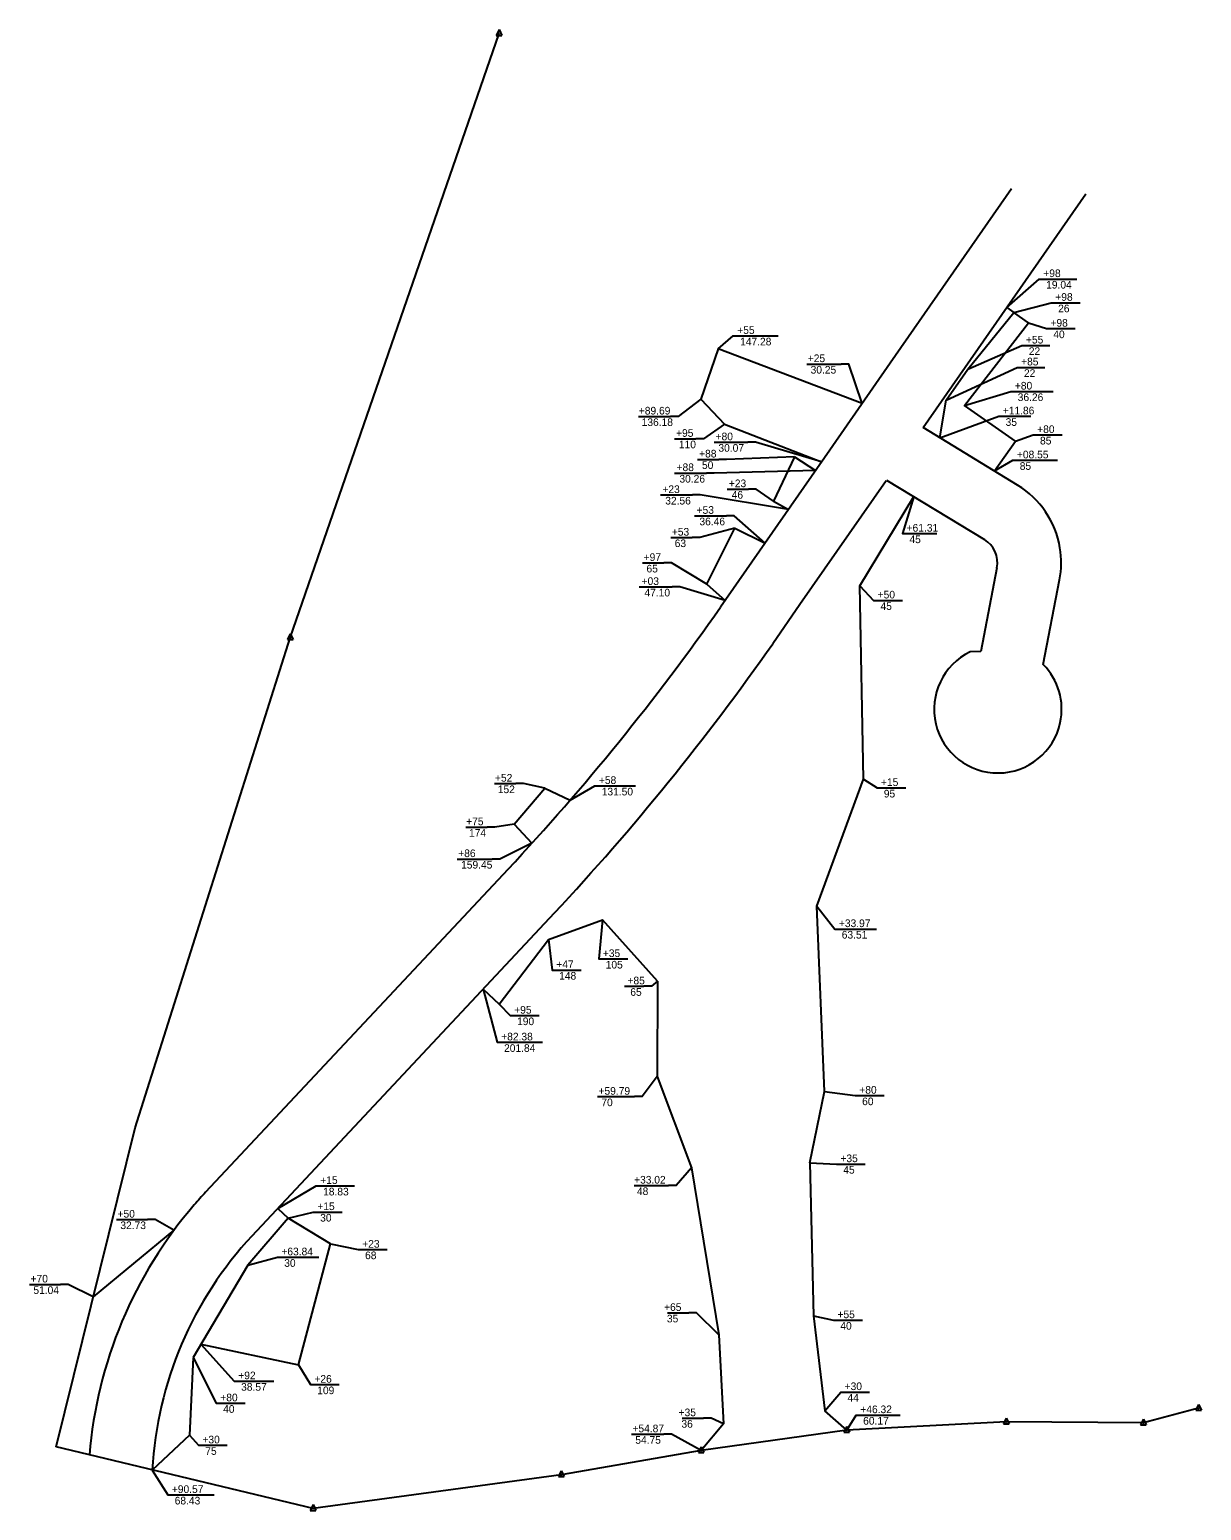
# Model space of a CAD drawing. Extents: x 979729 to 993523, y 1834148 to 1845433.
# Drawn here: x 982068 to 982987, y 1842651 to 1843812 of the extents above; entities that cross this region are included whole.
import ezdxf

# ---------------------------------------------------------------- set-up
doc = ezdxf.new("R2010")
doc.units = 0
for name, color, linetype in [('51', 7, 'Continuous'), ('53', 7, 'Continuous'), ('R_Draft', 7, 'Continuous'), ('S_EXIST_ROW', 7, 'Continuous')]:
    doc.layers.add(name, color=color, linetype=linetype)

msp = doc.modelspace()

# ---------------------------------------------------------------- linework, layer by layer
at = {"layer": '51'}
for p, q in [((982834.7, 1843594.4), (982840.4, 1843590.4)), ((982608.4, 1843561.8), (982594.8, 1843522.4)), ((982721.3, 1843519), (982608.4, 1843561.8)), ((982594.8, 1843522.4), (982613.4, 1843502.8)), ((982613.4, 1843502.8), (982689.5, 1843473.3)), ((982719.5, 1843375.9), (982761.9, 1843446)), ((982722.4, 1843224.4), (982719.5, 1843375.9)), ((982685.8, 1843124.7), (982722.4, 1843224.4)), ((982691.7, 1842979.3), (982685.8, 1843124.7)), ((982560.8, 1843066), (982517.6, 1843114)), ((982424.1, 1843059.7), (982436.7, 1843047.9)), ((982560.8, 1843066), (982560.7, 1842991)), ((982560.7, 1842991), (982587.4, 1842919.4)), ((982680.3, 1842923.5), (982691.7, 1842979.3)), ((982587.4, 1842919.4), (982609, 1842788.5)), ((982680.3, 1842923.5), (982683.1, 1842803.4)), ((982263, 1842887.5), (982271.1, 1842879.9)), ((982271.1, 1842879.9), (982239.7, 1842843)), ((982181.6, 1842870.5), (982118.3, 1842818.2)), ((982239.7, 1842843), (982196.6, 1842770.6)), ((982683.1, 1842803.4), (982692, 1842728.8)), ((982609, 1842788.5), (982612.5, 1842718.6)), ((982196.6, 1842770.6), (982193.9, 1842709.7)), ((982709.2, 1842713.6), (982692, 1842728.8)), ((982193.9, 1842709.7), (982164.6, 1842682.4)), ((982612.5, 1842718.6), (982595.1, 1842697.6))]:
    msp.add_line(p, q, dxfattribs=at)
for points in [[(982782.2, 1843492.1), (982787.1, 1843521.6), (982804.3, 1843546.1), (982840.4, 1843590.4)], [(982436.7, 1843047.9), (982475.5, 1843098.5), (982517.6, 1843114)]]:
    msp.add_lwpolyline(points, dxfattribs=at)
at = {"layer": '53'}
for p, q in [((982668.2, 1843477.2), (982651.8, 1843442.5)), ((982668.2, 1843477.2), (982684.7, 1843466.4)), ((982651.8, 1843442.5), (982663.5, 1843435.9)), ((982599.6, 1843377.2), (982621.4, 1843421.3)), ((982621.4, 1843421.3), (982645.2, 1843409.6)), ((982599.6, 1843377.2), (982613.9, 1843364.5)), ((982448.4, 1843189.1), (982472.6, 1843217.3)), ((982472.6, 1843217.3), (982492.3, 1843207.9)), ((982448.4, 1843189.1), (982462.4, 1843174.1))]:
    msp.add_line(p, q, dxfattribs=at)
for points in [[(982825, 1843466.1), (982841.5, 1843489.4), (982801.6, 1843517.5), (982851.9, 1843582.4), (982840.4, 1843590.4)], [(982202.8, 1842781), (982279.4, 1842765), (982304.3, 1842859.8), (982271.1, 1842879.9)]]:
    msp.add_lwpolyline(points, dxfattribs=at)
at = {"layer": 'R_Draft'}
for p, q in [((982866.2, 1843616.7), (982889.6, 1843616.7)), ((982875.6, 1843598.1), (982892.3, 1843598.1)), ((982626.3, 1843572.1), (982655.4, 1843572.1)), ((982871.8, 1843577.8), (982888.5, 1843577.8)), ((982852.6, 1843564.6), (982868.4, 1843564.6)), ((982678, 1843550), (982705, 1843550)), ((982848.8, 1843547.4), (982864.6, 1843547.4)), ((982843.9, 1843528.5), (982871.1, 1843528.5)), ((982546, 1843508.9), (982571, 1843508.9)), ((982834.4, 1843509), (982853.7, 1843509)), ((982574.1, 1843491.4), (982590.8, 1843491.4)), ((982605.3, 1843488.7), (982631.7, 1843488.7)), ((982861.4, 1843494.4), (982878.1, 1843494.4)), ((982574.2, 1843464.5), (982599.3, 1843464.5)), ((982592.2, 1843475.2), (982608.9, 1843475.2)), ((982845.5, 1843474.5), (982874.4, 1843474.5)), ((982563.1, 1843447.3), (982588.3, 1843447.3)), ((982615.4, 1843451.9), (982632.1, 1843451.9)), ((982589.9, 1843431), (982615, 1843431)), ((982571.3, 1843413.9), (982588, 1843413.9)), ((982759, 1843417), (982780, 1843417)), ((982549.2, 1843394), (982565.9, 1843394)), ((982546.6, 1843375.2), (982572.3, 1843375.2)), ((982736.3, 1843364.6), (982753, 1843364.6)), ((982433.1, 1843220.9), (982449.8, 1843220.9)), ((982517.7, 1843219.1), (982543.6, 1843219.1)), ((982739, 1843217.5), (982755.6, 1843217.5)), ((982410.5, 1843186.7), (982427.2, 1843186.7)), ((982403.8, 1843161.7), (982431.2, 1843161.7)), ((982706, 1843106.8), (982732.7, 1843106.8)), ((982520.9, 1843083.3), (982537.5, 1843083.3)), ((982484.3, 1843074.6), (982501, 1843074.6)), ((982535.1, 1843061.9), (982550.2, 1843061.9)), ((982451.3, 1843038.9), (982468, 1843038.9)), ((982441.1, 1843017.9), (982470.8, 1843017.9)), ((982513.7, 1842975.3), (982542.9, 1842975.3)), ((982721.9, 1842976.1), (982738.6, 1842976.1)), ((982707.1, 1842922.4), (982723.8, 1842922.4)), ((982299.3, 1842905.3), (982323.3, 1842905.3)), ((982542.5, 1842905.6), (982569.4, 1842905.6)), ((982296.9, 1842884.8), (982313.6, 1842884.8)), ((982136.7, 1842878.9), (982160.9, 1842878.9)), ((982268.8, 1842849.3), (982295.3, 1842849.3)), ((982332.1, 1842855.3), (982348.8, 1842855.3)), ((982068.5, 1842828), (982092.7, 1842828)), ((982568.8, 1842805.7), (982585.5, 1842805.7)), ((982704.8, 1842800), (982721.5, 1842800)), ((982234.9, 1842752.1), (982260.1, 1842752.1)), ((982294.7, 1842749.4), (982311.3, 1842749.4)), ((982220.8, 1842734.8), (982237.5, 1842734.8)), ((982710.5, 1842743.6), (982727.1, 1842743.6)), ((982580.2, 1842723.1), (982596.9, 1842723.1)), ((982722.7, 1842725.5), (982751.1, 1842725.5)), ((982540.4, 1842710.5), (982565.9, 1842710.5)), ((982206.8, 1842701.8), (982223.5, 1842701.8)), ((982182.8, 1842662.9), (982213.3, 1842662.9))]:
    msp.add_line(p, q, dxfattribs=at)
for points in [[(982834.7, 1843594.4), (982860.2, 1843616.7), (982866.2, 1843616.7)], [(982840.4, 1843590.4), (982869.6, 1843598.1), (982875.6, 1843598.1)], [(982851.9, 1843582.4), (982865.8, 1843577.8), (982871.8, 1843577.8)], [(982608.4, 1843561.8), (982620.3, 1843572.1), (982626.3, 1843572.1)], [(982804.3, 1843546.1), (982846.6, 1843564.6), (982852.6, 1843564.6)], [(982721.3, 1843519), (982711, 1843550), (982705, 1843550)], [(982787.1, 1843521.6), (982842.8, 1843547.4), (982848.8, 1843547.4)], [(982801.6, 1843517.5), (982837.9, 1843528.5), (982843.9, 1843528.5)], [(982594.8, 1843522.4), (982577, 1843508.9), (982571, 1843508.9)], [(982613.4, 1843502.8), (982596.8, 1843491.4), (982590.8, 1843491.4)], [(982782.2, 1843492.1), (982828.4, 1843509), (982834.4, 1843509)], [(982689.5, 1843473.3), (982637.7, 1843488.7), (982631.7, 1843488.7)], [(982841.5, 1843489.4), (982855.4, 1843494.4), (982861.4, 1843494.4)], [(982668.2, 1843477.2), (982614.9, 1843475.2), (982608.9, 1843475.2)], [(982684.7, 1843466.4), (982605.3, 1843464.5), (982599.3, 1843464.5)], [(982825, 1843466.1), (982839.5, 1843474.5), (982845.5, 1843474.5)], [(982663.5, 1843435.9), (982594.3, 1843447.3), (982588.3, 1843447.3)], [(982651.8, 1843442.5), (982638.1, 1843451.9), (982632.1, 1843451.9)], [(982761.9, 1843446), (982753, 1843417), (982759, 1843417)], [(982645.2, 1843409.6), (982621, 1843431), (982615, 1843431)], [(982621.4, 1843421.3), (982594, 1843413.9), (982588, 1843413.9)], [(982599.6, 1843377.2), (982571.9, 1843394), (982565.9, 1843394)], [(982613.9, 1843364.5), (982578.3, 1843375.2), (982572.3, 1843375.2)], [(982719.5, 1843375.9), (982730.3, 1843364.6), (982736.3, 1843364.6)], [(982472.6, 1843217.3), (982455.8, 1843220.9), (982449.8, 1843220.9)], [(982722.4, 1843224.4), (982733, 1843217.5), (982739, 1843217.5)], [(982492.3, 1843207.9), (982511.7, 1843219.1), (982517.7, 1843219.1)], [(982448.4, 1843189.1), (982433.2, 1843186.7), (982427.2, 1843186.7)], [(982462.4, 1843174.1), (982437.2, 1843161.7), (982431.2, 1843161.7)], [(982685.8, 1843124.7), (982700, 1843106.8), (982706, 1843106.8)], [(982517.6, 1843114), (982514.9, 1843083.3), (982520.9, 1843083.3)], [(982475.5, 1843098.5), (982478.3, 1843074.6), (982484.3, 1843074.6)], [(982424.1, 1843059.7), (982435.1, 1843017.9), (982441.1, 1843017.9)], [(982560.8, 1843066), (982556.2, 1843061.9), (982550.2, 1843061.9)], [(982436.7, 1843047.9), (982445.3, 1843038.9), (982451.3, 1843038.9)], [(982560.7, 1842991), (982548.9, 1842975.3), (982542.9, 1842975.3)], [(982691.7, 1842979.3), (982715.9, 1842976.1), (982721.9, 1842976.1)], [(982587.4, 1842919.4), (982575.4, 1842905.6), (982569.4, 1842905.6)], [(982680.3, 1842923.5), (982701.1, 1842922.4), (982707.1, 1842922.4)], [(982263, 1842887.5), (982293.3, 1842905.3), (982299.3, 1842905.3)], [(982271.1, 1842879.9), (982290.9, 1842884.8), (982296.9, 1842884.8)], [(982181.6, 1842870.5), (982166.9, 1842878.9), (982160.9, 1842878.9)], [(982239.7, 1842843), (982262.8, 1842849.3), (982268.8, 1842849.3)], [(982304.3, 1842859.8), (982326.1, 1842855.3), (982332.1, 1842855.3)], [(982118.3, 1842818.2), (982098.7, 1842828), (982092.7, 1842828)], [(982609, 1842788.5), (982591.5, 1842805.7), (982585.5, 1842805.7)], [(982683.1, 1842803.4), (982698.8, 1842800), (982704.8, 1842800)], [(982202.8, 1842781), (982228.9, 1842752.1), (982234.9, 1842752.1)], [(982196.6, 1842770.6), (982214.8, 1842734.8), (982220.8, 1842734.8)], [(982279.4, 1842765), (982288.7, 1842749.4), (982294.7, 1842749.4)], [(982692, 1842728.8), (982704.5, 1842743.6), (982710.5, 1842743.6)], [(982612.5, 1842718.6), (982602.9, 1842723.1), (982596.9, 1842723.1)], [(982709.2, 1842713.6), (982716.7, 1842725.5), (982722.7, 1842725.5)], [(982193.9, 1842709.7), (982200.8, 1842701.8), (982206.8, 1842701.8)], [(982595.1, 1842697.6), (982571.9, 1842710.5), (982565.9, 1842710.5)], [(982164.6, 1842682.4), (982176.8, 1842662.9), (982182.8, 1842662.9)]]:
    msp.add_lwpolyline(points, dxfattribs=at)
at = {"layer": 'S_EXIST_ROW'}
for p, q in [((982272.9, 1843335.3), (982436.6, 1843809.3)), ((982436.7, 1843812.3), (982434.4, 1843807.8)), ((982434.4, 1843807.8), (982438.9, 1843807.8)), ((982436.6, 1843809.3), (982436.6, 1843809.3)), ((982436.7, 1843812.3), (982438.9, 1843807.8)), ((982838.5, 1843687.4), (982743.3, 1843550.6)), ((982769.1, 1843500.1), (982896.7, 1843683.5)), ((982743.3, 1843550.6), (982695.9, 1843482.4)), ((982843.2, 1843455), (982769.1, 1843500.1)), ((982695.9, 1843482.4), (982610.2, 1843359.3)), ((982672.6, 1843361.5), (982740.3, 1843458.7)), ((982740.5, 1843459), (982817.2, 1843412.3)), ((982827, 1843390.1), (982814.4, 1843324.4)), ((982863.4, 1843314.3), (982876.1, 1843380.7)), ((982651.2, 1843330.7), (982672.6, 1843361.5)), ((982272.9, 1843338.3), (982270.6, 1843333.8)), ((982272.9, 1843338.3), (982275.1, 1843333.8)), ((982151.2, 1842950.9), (982272.9, 1843335.3)), ((982270.6, 1843333.8), (982275.1, 1843333.8)), ((982272.9, 1843335.3), (982272.9, 1843335.3)), ((982814.4, 1843324.4), (982806, 1843324.2)), ((982443.4, 1843153.6), (982206.4, 1842900.3)), ((982243, 1842866.2), (982480, 1843119.4)), ((982089.2, 1842700.5), (982151.2, 1842950.9)), ((982985.1, 1842733.9), (982982.9, 1842729.3)), ((982985.1, 1842733.9), (982987.4, 1842729.3)), ((982834.4, 1842723.1), (982832.1, 1842718.6)), ((982834.4, 1842723.1), (982836.6, 1842718.6)), ((982941.9, 1842722.4), (982939.6, 1842717.8)), ((982985.1, 1842730.8), (982941.9, 1842719.3)), ((982941.9, 1842722.4), (982944.1, 1842717.8)), ((982982.9, 1842729.3), (982987.4, 1842729.3)), ((982985.1, 1842730.8), (982985.1, 1842730.8)), ((982709.2, 1842713.6), (982595.1, 1842697.6)), ((982709.2, 1842716.6), (982707, 1842712.1)), ((982707, 1842712.1), (982711.5, 1842712.1)), ((982834.3, 1842720.1), (982709.2, 1842713.6)), ((982709.2, 1842716.6), (982711.5, 1842712.1)), ((982709.2, 1842713.6), (982709.2, 1842713.6)), ((982832.1, 1842718.6), (982836.6, 1842718.6)), ((982941.9, 1842719.3), (982834.3, 1842720.1)), ((982834.3, 1842720.1), (982834.3, 1842720.1)), ((982939.6, 1842717.8), (982944.1, 1842717.8)), ((982941.9, 1842719.3), (982941.9, 1842719.3)), ((982290.7, 1842652.2), (982089.2, 1842700.5)), ((982595.1, 1842700.6), (982592.9, 1842696.1)), ((982595.1, 1842700.6), (982597.3, 1842696.1)), ((982595.1, 1842697.6), (982485.4, 1842678.7)), ((982592.9, 1842696.1), (982597.3, 1842696.1)), ((982595.1, 1842697.6), (982595.1, 1842697.6)), ((982485.4, 1842678.7), (982290.7, 1842652.2)), ((982485.4, 1842681.8), (982483.2, 1842677.2)), ((982483.2, 1842677.2), (982487.6, 1842677.2)), ((982485.4, 1842681.8), (982487.6, 1842677.2)), ((982485.4, 1842678.7), (982485.4, 1842678.7)), ((982290.7, 1842655.3), (982288.5, 1842650.7)), ((982290.7, 1842655.3), (982292.9, 1842650.7)), ((982290.7, 1842652.2), (982290.7, 1842652.2)), ((982288.5, 1842650.7), (982292.9, 1842650.7))]:
    msp.add_line(p, q, dxfattribs=at)
for centre, radius in [((982436.6, 1843809.3), 0.0768), ((982436.6, 1843809.3), 0.0384), ((982272.9, 1843335.3), 0.0768), ((982272.9, 1843335.3), 0.0384), ((982985.1, 1842730.8), 0.0768), ((982985.1, 1842730.8), 0.0384), ((982709.2, 1842713.6), 0.0768), ((982709.2, 1842713.6), 0.0384), ((982834.3, 1842720.1), 0.0768), ((982834.3, 1842720.1), 0.0384), ((982941.9, 1842719.3), 0.0384), ((982941.9, 1842719.3), 0.0768), ((982595.1, 1842697.6), 0.0768), ((982595.1, 1842697.6), 0.0384), ((982485.4, 1842678.7), 0.0768), ((982485.4, 1842678.7), 0.0384), ((982290.7, 1842652.2), 0.0768), ((982290.7, 1842652.2), 0.0384)]:
    msp.add_circle(centre, radius, dxfattribs=at)
for centre, radius, start, end in [((982806.1, 1843394.1), 71.3, 9.3873, 58.6423), ((982806.1, 1843394.1), 21.3, 349.1724, 58.6423), ((982806.1, 1843394.1), 71.3, 349.1724, 9.3873), ((981066.3, 1844440.5), 1884.9, 316.9393, 324.9959), ((981066.3, 1844440.5), 1934.9, 316.9393, 324.9982), ((982827.8, 1843279.2), 50, 115.8682, 347.8582), ((982827.8, 1843279.2), 50, 347.8582, 44.6052), ((982457.6, 1842666.1), 343.4, 136.9974, 139.2029), ((982457.6, 1842666.1), 343.4, 139.2029, 175.3054), ((982457.6, 1842666.1), 293.4, 137.0051, 176.8136)]:
    msp.add_arc(centre, radius, start, end, dxfattribs=at)

# ---------------------------------------------------------------- texts
at = {"layer": 'R_Draft'}
for s, p in [('+98', (982863.4, 1843618.2)), (' 19.04', (982863.4, 1843609.2)), ('+98', (982872.8, 1843599.6)), (' 26', (982872.8, 1843590.6)), ('+98', (982869, 1843579.3)), ('+55', (982623.4, 1843573.6)), (' 147.28', (982623.4, 1843564.6)), ('+55', (982849.8, 1843566.1)), (' 40', (982869, 1843570.3)), ('+25', (982678.7, 1843551.5)), (' 22', (982849.8, 1843557.1)), (' 30.25', (982678.7, 1843542.5)), ('+85', (982846, 1843548.9)), (' 22', (982846, 1843539.9)), ('+80', (982841.1, 1843530)), (' 36.26', (982841.1, 1843521)), ('+89.69', (982546.2, 1843510.4)), ('+11.86', (982831.6, 1843510.5)), (' 136.18', (982546.2, 1843501.4)), (' 35', (982831.6, 1843501.5)), ('+80', (982858.6, 1843495.9)), ('+95', (982575.4, 1843492.9)), (' 110', (982575.4, 1843483.9)), ('+80', (982606.4, 1843490.2)), (' 85', (982858.6, 1843486.9)), ('+88', (982593.5, 1843476.7)), (' 30.07', (982606.4, 1843481.2)), ('+08.55', (982842.7, 1843476)), ('+88', (982575.8, 1843466)), (' 50', (982593.5, 1843467.7)), (' 85', (982842.7, 1843467)), ('+23', (982564.7, 1843448.8)), (' 30.26', (982575.8, 1843457)), ('+23', (982616.8, 1843453.4)), (' 32.56', (982564.7, 1843439.8)), (' 46', (982616.8, 1843444.4)), ('+53', (982591.5, 1843432.5)), (' 36.46', (982591.5, 1843423.5)), ('+53', (982572.1, 1843415.4)), ('+61.31', (982756.2, 1843418.5)), (' 63', (982572.1, 1843406.4)), (' 45', (982756.2, 1843409.5)), ('+97', (982550, 1843395.5)), (' 65', (982550, 1843386.5)), ('+03', (982548.4, 1843376.7)), (' 47.10', (982548.4, 1843367.7)), ('+50', (982733.5, 1843366.1)), (' 45', (982733.5, 1843357.1)), ('+52', (982433.4, 1843222.4)), ('+58', (982514.9, 1843220.6)), ('+15', (982736.1, 1843219)), (' 152', (982433.4, 1843213.4)), (' 131.50', (982514.9, 1843211.6)), (' 95', (982736.1, 1843210)), ('+75', (982410.8, 1843188.2)), (' 174', (982410.8, 1843179.2)), ('+86', (982404.6, 1843163.2)), (' 159.45', (982404.6, 1843154.2)), ('+33.97', (982703.1, 1843108.3)), (' 63.51', (982703.1, 1843099.3)), ('+47', (982481.5, 1843076.1)), ('+35', (982518, 1843084.8)), (' 105', (982518, 1843075.8)), (' 148', (982481.5, 1843067.1)), ('+85', (982537.3, 1843063.4)), (' 65', (982537.3, 1843054.4)), ('+95', (982448.5, 1843040.4)), (' 190', (982448.5, 1843031.4)), ('+82.38', (982438.3, 1843019.4)), (' 201.84', (982438.3, 1843010.4)), ('+59.79', (982514.6, 1842976.8)), ('+80', (982719.1, 1842977.6)), (' 70', (982514.6, 1842967.8)), (' 60', (982719.1, 1842968.6)), ('+35', (982704.3, 1842923.9)), (' 45', (982704.3, 1842914.9)), ('+15', (982296.4, 1842906.8)), ('+33.02', (982542.5, 1842907.1)), (' 18.83', (982296.4, 1842897.8)), (' 48', (982542.5, 1842898.1)), ('+50', (982137.4, 1842880.4)), ('+15', (982294.1, 1842886.3)), (' 32.73', (982137.4, 1842871.4)), (' 30', (982294.1, 1842877.3)), ('+23', (982329.3, 1842856.8)), ('+63.84', (982265.9, 1842850.8)), (' 68', (982329.3, 1842847.8)), (' 30', (982265.9, 1842841.8)), ('+70', (982069.2, 1842829.5)), (' 51.04', (982069.2, 1842820.5)), ('+65', (982566, 1842807.2)), (' 35', (982566, 1842798.2)), ('+55', (982702, 1842801.5)), (' 40', (982702, 1842792.5)), ('+92', (982232.1, 1842753.6)), ('+26', (982291.8, 1842750.9)), (' 38.57', (982232.1, 1842744.6)), (' 109', (982291.8, 1842741.9)), ('+30', (982707.6, 1842745.1)), ('+80', (982218, 1842736.3)), (' 40', (982218, 1842727.3)), (' 44', (982707.6, 1842736.1)), ('+46.32', (982719.9, 1842727)), ('+35', (982577.4, 1842724.6)), (' 36', (982577.4, 1842715.6)), (' 60.17', (982719.9, 1842718)), ('+30', (982204, 1842703.3)), ('+54.87', (982541.2, 1842712)), (' 75', (982204, 1842694.3)), (' 54.75', (982541.2, 1842703)), ('+90.57', (982180, 1842664.4)), (' 68.43', (982180, 1842655.4))]:
    msp.add_text(s, height=6, rotation=360, dxfattribs=at).set_placement(p)

doc.saveas('drawing.dxf')
